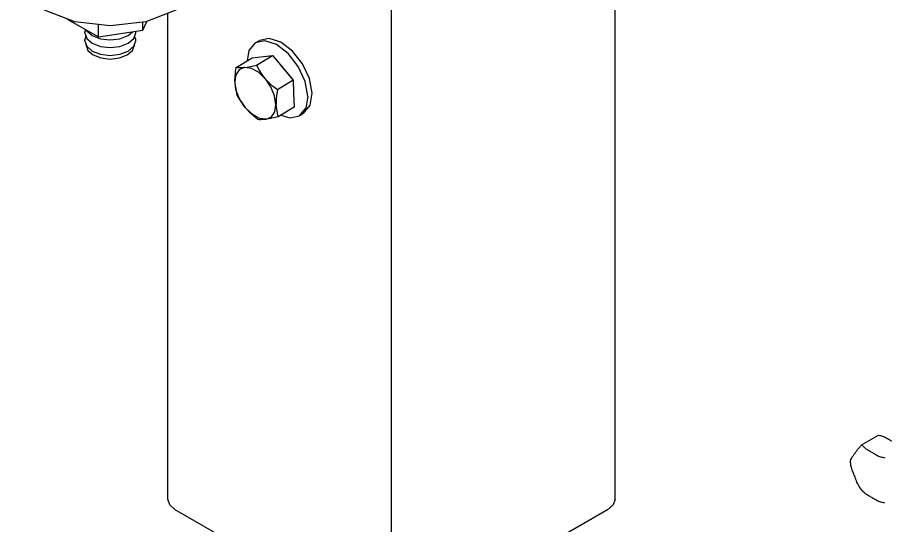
# Model space of a CAD drawing. Extents: x 99862 to 103151, y 99997 to 117076.
# Drawn here: x 100621.9 to 100962.7, y 104048.1 to 104247.7 of the extents above; entities that cross this region are included whole.
import ezdxf

# ---------------------------------------------------------------- set-up
doc = ezdxf.new("R2010")
doc.units = 0
for name, color, linetype in [('Default', 7, 'Continuous'), ('Level 13', 7, 'Continuous'), ('Level 3', 7, 'Continuous'), ('Level 5', 7, 'Continuous'), ('Level 9', 7, 'Continuous')]:
    doc.layers.add(name, color=color, linetype=linetype)

msp = doc.modelspace()

# ---------------------------------------------------------------- linework, layer by layer
at = {"layer": 'Default'}
for p, q in [((100856.81, 104058.09), (100856.81, 104286.34)), ((100768.92, 104007.35), (100768.92, 104272.74)), ((100671.19, 104242.67), (100671.19, 104245.76)), ((100648.73, 104242.87), (100648.43, 104241.99)), ((100648.43, 104241.58), (100648.43, 104241.99)), ((100653.76, 104239.97), (100653.76, 104244.83)), ((100648.89, 104240.25), (100648.43, 104238.93)), ((100648.43, 104238.52), (100648.43, 104238.93)), ((100648.93, 104236.8), (100648.93, 104237.07))]:
    msp.add_line(p, q, dxfattribs=at)
for points in [[(100693.45, 104261.06), (100692.15, 104257.31), (100684.24, 104250.47), (100672.4, 104245.9), (100658.43, 104244.3), (100644.46, 104245.9), (100632.62, 104250.47), (100624.71, 104257.31), (100621.93, 104265.37), (100621.93, 104269.45)], [(100856.81, 104058.09), (100856.05, 104055.89), (100853.88, 104054.01), (100776, 104009.04), (100772.75, 104007.79), (100768.92, 104007.35), (100765.1, 104007.79), (100761.85, 104009.04), (100683.96, 104054.01), (100681.8, 104055.89), (100681.04, 104058.09), (100681.04, 104249.23)], [(100641.52, 104247.03), (100653.76, 104239.97), (100671.19, 104242.67), (100672.75, 104246.04)], [(100648.43, 104241.58), (100649.19, 104239.37), (100651.36, 104237.5), (100654.6, 104236.24), (100658.43, 104235.8), (100662.26, 104236.24), (100665.5, 104237.5), (100667.67, 104239.37), (100668.43, 104241.58), (100668.43, 104241.99), (100668.35, 104242.23)], [(100649.11, 104242.65), (100649.19, 104242.43), (100651.36, 104240.56), (100654.6, 104239.31), (100658.43, 104238.87), (100662.26, 104239.31), (100665.5, 104240.56), (100667.23, 104242.05)], [(100648.43, 104238.52), (100649.19, 104236.31), (100651.36, 104234.43), (100654.6, 104233.18), (100658.43, 104232.74), (100662.26, 104233.18), (100665.5, 104234.43), (100667.67, 104236.31), (100668.43, 104238.52), (100668.43, 104238.93), (100667.97, 104240.25)], [(100648.93, 104236.8), (100649.65, 104234.7), (100651.71, 104232.92), (100654.79, 104231.73), (100658.43, 104231.31), (100662.07, 104231.73), (100665.15, 104232.92), (100667.21, 104234.7), (100667.93, 104236.8), (100667.93, 104237.07)]]:
    msp.add_lwpolyline(points, dxfattribs=at)
at = {"layer": 'Level 13'}
msp.add_line((100953.85, 104079.6), (100960.29, 104083.31), dxfattribs=at)
for points, degree in [([(100960.29, 104083.31), (100960.61, 104083.27), (100960.94, 104083.2), (100962.77, 104082.69), (100964.17, 104081.81), (100965.39, 104081.11), (100966.59, 104080.41), (100968.08, 104079.62), (100968.85, 104078.74)], 3), ([(100949.38, 104073.35), (100949.38, 104073.4), (100949.39, 104073.46), (100949.59, 104074.12), (100950.37, 104075.19), (100950.98, 104076.05), (100951.59, 104076.92), (100952.27, 104077.93), (100953.41, 104079.16), (100953.63, 104079.38), (100953.85, 104079.6)], 3), ([(100953.85, 104079.6), (100953.92, 104079.41), (100954.05, 104079.22), (100954.94, 104078.17), (100956.45, 104077.35), (100957.67, 104076.65), (100958.89, 104075.95), (100960.3, 104075.07), (100962.12, 104074.56), (100962.45, 104074.48), (100962.77, 104074.45)], 3), ([(100949.38, 104072.72), (100949.37, 104072.91), (100949.37, 104073.09), (100949.37, 104073.3), (100949.38, 104073.32), (100949.38, 104073.35)], 3), ([(100953.15, 104062.51), (100952.23, 104063.76), (100951.57, 104065.61), (100950.98, 104067.13), (100950.37, 104068.7), (100949.59, 104070.55), (100949.39, 104072.41), (100949.38, 104072.56), (100949.38, 104072.72)], 3), ([(100954.22, 104061.18), (100953.84, 104061.61), (100953.48, 104062.06), (100953.15, 104062.51)], 2), ([(100962.77, 104056.6), (100962.45, 104056.64), (100962.12, 104056.72), (100960.3, 104057.23), (100958.89, 104058.11), (100957.67, 104058.81), (100956.47, 104059.5), (100954.98, 104060.3), (100954.22, 104061.18)], 3)]:
    msp.add_open_spline(points, degree=degree, dxfattribs=at)
at = {"layer": 'Level 3'}
for p, q in [((100712.85, 104234.62), (100712.19, 104230.53)), ((100736.1, 104216.73), (100735.33, 104211.98)), ((100732.85, 104208.95), (100735.33, 104211.98))]:
    msp.add_line(p, q, dxfattribs=at)
for points in [[(100719.14, 104238.49), (100715.33, 104237.65), (100715.33, 104237.65)], [(100723.71, 104237.02), (100719.14, 104238.49), (100719.14, 104238.49)], [(100715.33, 104237.65), (100712.85, 104234.62), (100712.85, 104234.62)], [(100728.33, 104233.46), (100723.71, 104237.02), (100723.71, 104237.02)], [(100732.31, 104228.35), (100728.33, 104233.46), (100728.33, 104233.46)], [(100735.04, 104222.48), (100732.31, 104228.35), (100732.31, 104228.35)], [(100736.1, 104216.73), (100736.1, 104216.73), (100735.04, 104222.48), (100735.04, 104222.48)], [(100725.51, 104209.24), (100729.04, 104208.11), (100729.04, 104208.11)], [(100729.04, 104208.11), (100732.85, 104208.95), (100732.85, 104208.95)]]:
    msp.add_lwpolyline(points, dxfattribs=at)
at = {"layer": 'Level 5'}
msp.add_line((100715.33, 104237.65), (100717.07, 104238.56), dxfattribs=at)
msp.add_lwpolyline([(100733.1, 104209.26), (100734.55, 104210.15), (100737.02, 104213.16), (100737.79, 104217.88), (100736.73, 104223.58), (100734.01, 104229.4), (100730.04, 104234.45), (100725.43, 104237.97), (100720.87, 104239.41), (100717.07, 104238.56)], dxfattribs=at)
at = {"layer": 'Level 9'}
msp.add_line((100715.87, 104228.85), (100722.13, 104232.7), dxfattribs=at)
msp.add_line((100715.87, 104228.85), (100722.13, 104232.7), dxfattribs=at)
for points in [[(100707.37, 104222.43), (100707.37, 104222.55), (100707.62, 104225.84), (100707.65, 104226.26), (100707.93, 104227.91), (100714.19, 104231.76), (100718.65, 104232.29)], [(100707.37, 104222.43), (100707.37, 104222.55), (100707.62, 104225.84), (100707.65, 104226.26), (100707.93, 104227.91), (100714.19, 104231.76), (100718.65, 104232.29)], [(100718.65, 104232.29), (100722.13, 104232.7), (100725.16, 104229.13)], [(100719.06, 104232.34), (100722.13, 104232.7), (100725.16, 104229.13)], [(100711.03, 104227.93), (100709.08, 104227.04), (100707.8, 104225.12), (100707.37, 104222.43)], [(100711.03, 104227.93), (100709.08, 104227.04), (100707.8, 104225.12), (100707.37, 104222.43)], [(100711.37, 104227.97), (100711.03, 104227.93), (100710.57, 104227.88), (100708.97, 104227.86), (100708.58, 104227.85), (100707.93, 104227.91)], [(100711.37, 104227.97), (100711.03, 104227.93), (100710.57, 104227.88), (100708.97, 104227.86), (100708.58, 104227.85), (100707.93, 104227.91)], [(100717.91, 104225.37), (100719.19, 104223.69), (100716.63, 104226.09), (100713.88, 104227.59), (100711.37, 104227.97), (100712.26, 104228.1), (100714.24, 104228.51), (100715.87, 104228.85), (100717.01, 104226.89), (100717.91, 104225.37)], [(100717.91, 104225.37), (100719.19, 104223.69), (100716.63, 104226.09), (100713.88, 104227.59), (100711.37, 104227.97), (100712.26, 104228.1), (100714.24, 104228.51), (100715.87, 104228.85), (100717.01, 104226.89), (100717.91, 104225.37)], [(100725.16, 104229.13), (100730.36, 104223.02), (100730.51, 104217.74)], [(100725.31, 104228.95), (100730.36, 104223.02), (100730.5, 104218.13)], [(100707.37, 104222.43), (100707.39, 104221.93), (100707.52, 104220.35), (100707.85, 104218.91), (100708.22, 104217.3)], [(100707.37, 104222.43), (100707.39, 104221.93), (100707.52, 104220.35), (100707.85, 104218.91), (100708.22, 104217.3)], [(100707.39, 104221.93), (100707.98, 104218.68), (100709.42, 104215.28), (100711.49, 104212.21)], [(100707.39, 104221.93), (100707.98, 104218.68), (100709.42, 104215.28), (100711.49, 104212.21)], [(100730.36, 104223.02), (100724.1, 104219.17), (100722.65, 104220.3), (100722.25, 104220.68), (100719.57, 104223.24), (100719.38, 104223.47), (100719.19, 104223.69)], [(100730.36, 104223.02), (100724.1, 104219.17), (100722.65, 104220.3), (100722.25, 104220.68), (100719.57, 104223.24), (100719.38, 104223.47), (100719.19, 104223.69)], [(100719.73, 104207.66), (100721.77, 104208.51), (100723.13, 104210.49), (100723.55, 104213.37), (100722.99, 104216.79), (100721.51, 104220.34), (100719.38, 104223.47)], [(100719.73, 104207.66), (100721.77, 104208.51), (100723.13, 104210.49), (100723.55, 104213.37), (100722.99, 104216.79), (100721.51, 104220.34), (100719.38, 104223.47)], [(100730.51, 104217.74), (100730.66, 104212.41), (100724.4, 104208.56), (100722.57, 104208.18), (100720.8, 104207.81), (100719.73, 104207.66)], [(100730.51, 104217.74), (100730.66, 104212.41), (100724.4, 104208.56), (100722.57, 104208.18), (100720.8, 104207.81), (100719.73, 104207.66)], [(100724.1, 104219.17), (100723.81, 104217), (100723.6, 104215.44), (100723.57, 104213.38), (100723.56, 104213.07), (100723.98, 104210.18), (100724.04, 104209.82), (100724.4, 104208.56)], [(100724.1, 104219.17), (100723.81, 104217), (100723.6, 104215.44), (100723.57, 104213.38), (100723.56, 104213.07), (100723.98, 104210.18), (100724.04, 104209.82), (100724.4, 104208.56)], [(100711.79, 104211.86), (100711.49, 104212.21), (100711.36, 104212.37), (100709.33, 104215.34), (100709.04, 104215.78), (100708.22, 104217.3)], [(100711.79, 104211.86), (100711.49, 104212.21), (100711.36, 104212.37), (100709.33, 104215.34), (100709.04, 104215.78), (100708.22, 104217.3)], [(100711.79, 104211.86), (100713.2, 104210.37), (100714.76, 104209.05), (100716.46, 104207.63), (100717.11, 104207.56), (100717.57, 104207.55), (100717.6, 104207.54), (100719.73, 104207.66)], [(100719.73, 104207.66), (100717.19, 104207.97), (100714.41, 104209.45), (100711.79, 104211.86)], [(100711.79, 104211.86), (100713.2, 104210.37), (100714.76, 104209.05), (100716.46, 104207.63), (100717.11, 104207.56), (100717.57, 104207.55), (100717.6, 104207.54), (100719.73, 104207.66)], [(100719.73, 104207.66), (100717.19, 104207.97), (100714.41, 104209.45), (100711.79, 104211.86)]]:
    msp.add_lwpolyline(points, dxfattribs=at)

doc.saveas('drawing.dxf')
